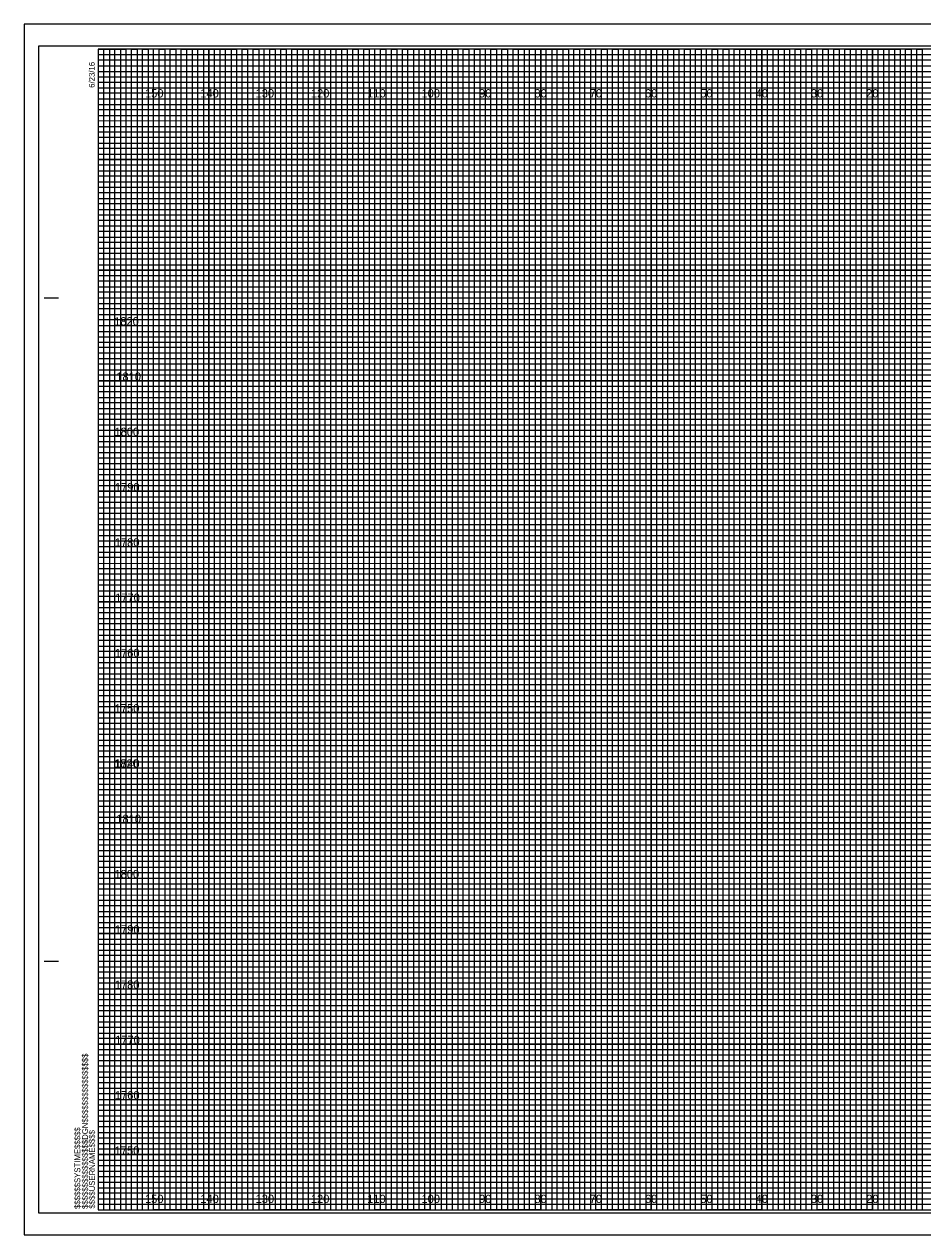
# Model space of a CAD drawing. Extents: x -15 to 323, y -5 to 6170.
# Drawn here: x -13.4 to 149.1, y 2635.5 to 2854.5 of the extents above; entities that cross this region are included whole.
import ezdxf

# ---------------------------------------------------------------- set-up
doc = ezdxf.new("R2010")
doc.units = 0
for name, color, linetype in [('Prop XS DDE', 7, 'Continuous'), ('Prop XS DDE Slope Text', 7, 'Continuous'), ('Prop XS DDE Text', 7, 'Continuous'), ('Prop XS Earthwork Shape', 7, 'Continuous'), ('Prop XS Noise Wall', 7, 'Continuous'), ('Prop XS Retaining Wall', 7, 'Continuous'), ('Prop XS Station Labels', 7, 'Continuous'), ('Scratch_Level_3', 7, 'Continuous'), ('Scratch_Level_7', 7, 'Continuous'), ('Scratch_Level_8', 7, 'Continuous'), ('Sheet Cross Section Grid Minor 1 CELL', 7, 'Continuous')]:
    doc.layers.add(name, color=color, linetype=linetype)

msp = doc.modelspace()

# ---------------------------------------------------------------- linework, layer by layer
at = {"layer": 'Prop XS DDE'}
msp.add_lwpolyline([(-13.4, 2635.5), (323.3, 2635.5), (323.3, 2854.5), (-13.4, 2854.5)], close=True, dxfattribs=at)
at = {"layer": 'Prop XS DDE Slope Text'}
msp.add_lwpolyline([(-10.8, 2639.5), (322.4, 2639.5), (322.4, 2850.5), (-10.8, 2850.5)], close=True, dxfattribs=at)
at = {"layer": 'Prop XS DDE Text'}
for p, q in [((10, 2640), (10, 2850)), ((20, 2640), (20, 2850)), ((30, 2640), (30, 2850)), ((40, 2640), (40, 2850)), ((50, 2640), (50, 2850)), ((60, 2640), (60, 2850)), ((70, 2640), (70, 2850)), ((80, 2640), (80, 2850)), ((90, 2640), (90, 2850)), ((100, 2640), (100, 2850)), ((110, 2640), (110, 2850)), ((120, 2640), (120, 2850)), ((130, 2640), (130, 2850)), ((140, 2640), (140, 2850)), ((0, 2840), (320, 2840)), ((0, 2830), (320, 2830)), ((0, 2820), (320, 2820)), ((0, 2810), (320, 2810)), ((0, 2800), (320, 2800)), ((0, 2790), (320, 2790)), ((0, 2780), (320, 2780)), ((0, 2770), (320, 2770)), ((0, 2760), (320, 2760)), ((0, 2750), (320, 2750)), ((0, 2740), (320, 2740)), ((0, 2730), (320, 2730)), ((0, 2720), (320, 2720)), ((0, 2710), (320, 2710)), ((0, 2700), (320, 2700)), ((0, 2690), (320, 2690)), ((0, 2680), (320, 2680)), ((0, 2670), (320, 2670)), ((0, 2660), (320, 2660)), ((0, 2650), (320, 2650))]:
    msp.add_line(p, q, dxfattribs=at)
at = {"layer": 'Prop XS Earthwork Shape'}
for p, q in [((10, 2850), (0, 2850)), ((10, 2640), (10, 2850)), ((30, 2850), (20, 2850)), ((20, 2850), (20, 2640)), ((30, 2640), (30, 2850)), ((50, 2850), (40, 2850)), ((40, 2850), (40, 2640)), ((50, 2640), (50, 2850)), ((70, 2850), (60, 2850)), ((60, 2850), (60, 2640)), ((70, 2640), (70, 2850)), ((90, 2850), (80, 2850)), ((80, 2850), (80, 2640)), ((90, 2640), (90, 2850)), ((110, 2850), (100, 2850)), ((100, 2850), (100, 2640)), ((110, 2640), (110, 2850)), ((130, 2850), (120, 2850)), ((120, 2850), (120, 2640)), ((130, 2640), (130, 2850)), ((150, 2850), (140, 2850)), ((140, 2850), (140, 2640)), ((20, 2640), (10, 2640)), ((40, 2640), (30, 2640)), ((60, 2640), (50, 2640)), ((80, 2640), (70, 2640)), ((100, 2640), (90, 2640)), ((120, 2640), (110, 2640)), ((140, 2640), (130, 2640))]:
    msp.add_line(p, q, dxfattribs=at)
for points in [[(0, 2840), (320, 2840), (320, 2830), (0, 2830)], [(0, 2820), (320, 2820), (320, 2810), (0, 2810)], [(0, 2800), (320, 2800), (320, 2790), (0, 2790)], [(0, 2780), (320, 2780), (320, 2770), (0, 2770)], [(0, 2760), (320, 2760), (320, 2750), (0, 2750)], [(0, 2740), (320, 2740), (320, 2730), (0, 2730)], [(0, 2720), (320, 2720), (320, 2710), (0, 2710)], [(0, 2700), (320, 2700), (320, 2690), (0, 2690)], [(0, 2680), (320, 2680), (320, 2670), (0, 2670)], [(0, 2660), (320, 2660), (320, 2650), (0, 2650)]]:
    msp.add_lwpolyline(points, dxfattribs=at)
at = {"layer": 'Prop XS Noise Wall'}
for p, q in [((-9.8, 2805), (-7.3, 2805)), ((-9.7, 2805), (-7.2, 2805)), ((-9.8, 2685), (-7.3, 2685)), ((-9.7, 2685), (-7.2, 2685)), ((0, 2640), (0, 2640)), ((0, 2640), (0, 2640)), ((0, 2640), (0, 2640)), ((0, 2640), (0, 2640)), ((0, 2640), (0, 2640)), ((0, 2640), (0, 2640)), ((0, 2640), (0, 2640))]:
    msp.add_line(p, q, dxfattribs=at)
msp.add_lwpolyline([(320, 2850), (0, 2850), (0, 2640), (320, 2640)], close=True, dxfattribs=at)
at = {"layer": 'Prop XS Retaining Wall'}
for points in [[(0, 2640), (1, 2640), (1, 2850), (2, 2850), (2, 2640)], [(2, 2640), (3, 2640), (3, 2850), (4, 2850), (4, 2640)], [(5, 2640), (6, 2640), (6, 2850), (7, 2850), (7, 2640)], [(7, 2640), (8, 2640), (8, 2850), (9, 2850), (9, 2640)], [(10, 2640), (11, 2640), (11, 2850), (12, 2850), (12, 2640)], [(12, 2640), (13, 2640), (13, 2850), (14, 2850), (14, 2640)], [(15, 2640), (16, 2640), (16, 2850), (17, 2850), (17, 2640)], [(17, 2640), (18, 2640), (18, 2850), (19, 2850), (19, 2640)], [(20, 2640), (21, 2640), (21, 2850), (22, 2850), (22, 2640)], [(22, 2640), (23, 2640), (23, 2850), (24, 2850), (24, 2640)], [(25, 2640), (26, 2640), (26, 2850), (27, 2850), (27, 2640)], [(27, 2640), (28, 2640), (28, 2850), (29, 2850), (29, 2640)], [(30, 2640), (31, 2640), (31, 2850), (32, 2850), (32, 2640)], [(32, 2640), (33, 2640), (33, 2850), (34, 2850), (34, 2640)], [(35, 2640), (36, 2640), (36, 2850), (37, 2850), (37, 2640)], [(37, 2640), (38, 2640), (38, 2850), (39, 2850), (39, 2640)], [(40, 2640), (41, 2640), (41, 2850), (42, 2850), (42, 2640)], [(42, 2640), (43, 2640), (43, 2850), (44, 2850), (44, 2640)], [(45, 2640), (46, 2640), (46, 2850), (47, 2850), (47, 2640)], [(47, 2640), (48, 2640), (48, 2850), (49, 2850), (49, 2640)], [(50, 2640), (51, 2640), (51, 2850), (52, 2850), (52, 2640)], [(52, 2640), (53, 2640), (53, 2850), (54, 2850), (54, 2640)], [(55, 2640), (56, 2640), (56, 2850), (57, 2850), (57, 2640)], [(57, 2640), (58, 2640), (58, 2850), (59, 2850), (59, 2640)], [(60, 2640), (61, 2640), (61, 2850), (62, 2850), (62, 2640)], [(62, 2640), (63, 2640), (63, 2850), (64, 2850), (64, 2640)], [(65, 2640), (66, 2640), (66, 2850), (67, 2850), (67, 2640)], [(67, 2640), (68, 2640), (68, 2850), (69, 2850), (69, 2640)], [(70, 2640), (71, 2640), (71, 2850), (72, 2850), (72, 2640)], [(72, 2640), (73, 2640), (73, 2850), (74, 2850), (74, 2640)], [(75, 2640), (76, 2640), (76, 2850), (77, 2850), (77, 2640)], [(77, 2640), (78, 2640), (78, 2850), (79, 2850), (79, 2640)], [(80, 2640), (81, 2640), (81, 2850), (82, 2850), (82, 2640)], [(82, 2640), (83, 2640), (83, 2850), (84, 2850), (84, 2640)], [(85, 2640), (86, 2640), (86, 2850), (87, 2850), (87, 2640)], [(87, 2640), (88, 2640), (88, 2850), (89, 2850), (89, 2640)], [(90, 2640), (91, 2640), (91, 2850), (92, 2850), (92, 2640)], [(92, 2640), (93, 2640), (93, 2850), (94, 2850), (94, 2640)], [(95, 2640), (96, 2640), (96, 2850), (97, 2850), (97, 2640)], [(97, 2640), (98, 2640), (98, 2850), (99, 2850), (99, 2640)], [(100, 2640), (101, 2640), (101, 2850), (102, 2850), (102, 2640)], [(102, 2640), (103, 2640), (103, 2850), (104, 2850), (104, 2640)], [(105, 2640), (106, 2640), (106, 2850), (107, 2850), (107, 2640)], [(107, 2640), (108, 2640), (108, 2850), (109, 2850), (109, 2640)], [(110, 2640), (111, 2640), (111, 2850), (112, 2850), (112, 2640)], [(112, 2640), (113, 2640), (113, 2850), (114, 2850), (114, 2640)], [(115, 2640), (116, 2640), (116, 2850), (117, 2850), (117, 2640)], [(117, 2640), (118, 2640), (118, 2850), (119, 2850), (119, 2640)], [(120, 2640), (121, 2640), (121, 2850), (122, 2850), (122, 2640)], [(122, 2640), (123, 2640), (123, 2850), (124, 2850), (124, 2640)], [(125, 2640), (126, 2640), (126, 2850), (127, 2850), (127, 2640)], [(127, 2640), (128, 2640), (128, 2850), (129, 2850), (129, 2640)], [(130, 2640), (131, 2640), (131, 2850), (132, 2850), (132, 2640)], [(132, 2640), (133, 2640), (133, 2850), (134, 2850), (134, 2640)], [(135, 2640), (136, 2640), (136, 2850), (137, 2850), (137, 2640)], [(137, 2640), (138, 2640), (138, 2850), (139, 2850), (139, 2640)], [(140, 2640), (141, 2640), (141, 2850), (142, 2850), (142, 2640)], [(142, 2640), (143, 2640), (143, 2850), (144, 2850), (144, 2640)], [(145, 2640), (146, 2640), (146, 2850), (147, 2850), (147, 2640)], [(147, 2640), (148, 2640), (148, 2850), (149, 2850), (149, 2640)]]:
    msp.add_lwpolyline(points, dxfattribs=at)
at = {"layer": 'Prop XS Station Labels'}
for points in [[(0, 2850), (5, 2850), (5, 2640), (15, 2640), (15, 2850), (25, 2850), (25, 2640), (35, 2640), (35, 2850), (45, 2850), (45, 2640), (55, 2640), (55, 2850), (65, 2850), (65, 2640), (75, 2640), (75, 2850), (85, 2850), (85, 2640), (95, 2640), (95, 2850), (105, 2850), (105, 2640), (115, 2640), (115, 2850), (125, 2850), (125, 2640), (135, 2640), (135, 2850), (145, 2850), (145, 2640), (155, 2640)], [(0, 2845), (275, 2845)], [(0, 2825), (320, 2825), (320, 2835), (0, 2835)], [(0, 2805), (320, 2805), (320, 2815), (0, 2815)], [(0, 2785), (320, 2785), (320, 2795), (0, 2795)], [(0, 2765), (320, 2765), (320, 2775), (0, 2775)], [(0, 2745), (320, 2745), (320, 2755), (0, 2755)], [(0, 2725), (320, 2725), (320, 2735), (0, 2735)], [(0, 2705), (320, 2705), (320, 2715), (0, 2715)], [(0, 2685), (320, 2685), (320, 2695), (0, 2695)], [(0, 2665), (320, 2665), (320, 2675), (0, 2675)], [(0, 2645), (320, 2645), (320, 2655), (0, 2655)]]:
    msp.add_lwpolyline(points, dxfattribs=at)
at = {"layer": 'Scratch_Level_7'}
for p, q in [((323.3, 2854.5), (-13.4, 2854.5)), ((-13.4, 2854.5), (-13.4, 2635.5)), ((-13.4, 2635.5), (323.3, 2635.5))]:
    msp.add_line(p, q, dxfattribs=at)
at = {"layer": 'Sheet Cross Section Grid Minor 1 CELL'}
for p, q in [((0, 2849), (260, 2849)), ((260, 2847.98), (0, 2847.98)), ((0, 2847.98), (0, 2847)), ((0, 2847), (260, 2847)), ((260, 2845.89), (0, 2845.89)), ((0, 2845.89), (0, 2844)), ((0, 2844), (320, 2844))]:
    msp.add_line(p, q, dxfattribs=at)
for points in [[(0, 2843), (270, 2843), (320, 2843), (320, 2842), (0, 2842)], [(0, 2841), (320, 2841), (320, 2839), (0, 2839)], [(0, 2838), (320, 2838), (320, 2837), (0, 2836.98)], [(0, 2836), (320, 2836), (320, 2834), (0, 2834)], [(0, 2833), (320, 2833), (320, 2832), (0, 2832)], [(0, 2831), (320, 2831), (320, 2829), (0, 2829)], [(0, 2828), (320, 2828), (320, 2827), (0, 2827)], [(0, 2826), (320, 2826), (320, 2824), (0, 2824)], [(0, 2823), (320, 2823), (320, 2822), (0, 2822)], [(0, 2821), (320, 2821), (320, 2819), (0, 2819)], [(0, 2818), (320, 2818), (320, 2817), (0, 2817)], [(0, 2816), (320, 2816), (320, 2813.95), (320, 2813), (320, 2812), (0, 2812)], [(0, 2814), (320, 2814), (320, 2813), (0, 2813)], [(0, 2811), (320, 2811), (320, 2809), (0, 2809.03)], [(0, 2809.03), (320, 2809), (320, 2808), (0, 2808)], [(0, 2807), (320, 2807), (320, 2806), (0, 2806)], [(0, 2804), (320, 2804), (320, 2803), (0, 2803)], [(0, 2802), (320, 2802), (320, 2801), (0, 2801)], [(-0.07, 2798.89), (320, 2798.89), (320, 2797.88), (-0.07, 2797.88)], [(0, 2797), (320, 2797), (320, 2796), (0, 2796)], [(0, 2794), (320, 2794), (320, 2793), (0, 2793)], [(0, 2792), (320, 2792), (320, 2791), (0, 2791)], [(0, 2789), (320, 2789), (320, 2788), (0, 2788)], [(0, 2787), (320, 2787), (320, 2786), (0, 2786)], [(0, 2784), (320, 2784), (320, 2783), (0, 2783)], [(0, 2782), (320, 2782), (320, 2781), (0, 2781)], [(0, 2779), (320, 2779), (319.99, 2777.98), (0, 2778)], [(0, 2777), (320, 2777), (320, 2776), (0, 2776)], [(0, 2774), (320, 2774), (320, 2773), (0, 2773)], [(0, 2772), (320, 2772), (320, 2771), (0, 2771)], [(0, 2769), (320, 2769), (320, 2768), (0, 2768)], [(0, 2767), (320, 2767), (320, 2766), (0, 2766)], [(0, 2764), (320, 2764), (320, 2763), (0, 2763)], [(0, 2762), (320, 2762), (320, 2761), (0, 2761)], [(0, 2759), (320, 2759), (320, 2758), (0, 2758)], [(0, 2756.99), (320.07, 2756.91), (320, 2756), (0, 2756)], [(0, 2754), (320, 2754), (320, 2753), (0, 2753)], [(0, 2752), (320, 2752), (320, 2751), (0, 2751)], [(0, 2749), (320, 2749), (320, 2748), (0, 2748)], [(0, 2747), (320, 2747), (320, 2746), (0, 2746)], [(0, 2744), (320, 2744), (320, 2743), (0, 2743)], [(0, 2742), (320, 2742), (320, 2741), (0, 2741)], [(0, 2739), (320, 2739), (320, 2738), (0, 2738)], [(0, 2737), (320, 2737), (320, 2736), (0, 2736)], [(0, 2734), (320, 2734), (320, 2733), (0, 2733)], [(0, 2732), (320, 2732), (320, 2731), (0, 2731)], [(0, 2729), (320, 2729), (320, 2728), (0, 2728)], [(0, 2727), (320, 2727), (320, 2726), (0, 2726)], [(0, 2724), (320, 2724), (320, 2723), (0, 2723)], [(0, 2722), (320, 2722), (320, 2721), (0, 2721)], [(0, 2719), (320, 2719), (319.99, 2717.98), (0, 2718)], [(0, 2717), (320, 2717), (320, 2716), (0, 2716)], [(0, 2714), (320, 2714), (320, 2713), (0, 2713)], [(0, 2712), (320, 2712), (320, 2711), (0, 2711)], [(0, 2709), (320, 2709), (320, 2708), (0, 2708)], [(0, 2707), (320, 2707), (320, 2706), (0, 2706)], [(0, 2704), (320, 2704), (320, 2703), (0, 2703)], [(0, 2702), (320, 2702), (320, 2701), (0, 2701)], [(0, 2699), (320, 2699), (320, 2698), (0, 2698)], [(0, 2696.99), (320.07, 2696.91), (320, 2696), (0, 2696)], [(0, 2694), (320, 2694), (320, 2693), (0, 2693)], [(0, 2692), (320, 2692), (320, 2691), (0, 2691)], [(0, 2689), (320, 2689), (320, 2688), (0, 2688)], [(0, 2687), (320, 2687), (320, 2686), (0, 2686)], [(0, 2684), (320, 2684), (320, 2683), (0, 2683)], [(0, 2682), (320, 2682), (320, 2681), (0, 2681)], [(0, 2679), (320, 2679), (320, 2678), (0, 2678)], [(0, 2677), (320, 2677), (320, 2676), (0, 2676)], [(0, 2674), (320, 2674), (320, 2673), (0, 2673)], [(0, 2672), (320, 2672), (320, 2671), (0, 2671)], [(0, 2669), (320, 2669), (320, 2668), (0, 2668)], [(0, 2667), (320, 2667), (320, 2666), (0, 2666)], [(0, 2664), (320, 2664), (320, 2663), (0, 2663)], [(0, 2662), (320, 2662), (320, 2661), (0, 2661)], [(0, 2659), (320, 2659), (320, 2658), (0, 2658)], [(0, 2657), (320, 2657), (320, 2656), (0, 2656)], [(0, 2654), (320, 2654), (320, 2653), (0, 2653)], [(0, 2652), (320, 2652), (320, 2651), (0, 2651)], [(0, 2649), (320, 2649), (320, 2648), (0, 2648)], [(0, 2647), (320, 2647), (320, 2646), (0, 2646)], [(0, 2644), (320, 2644), (320, 2643), (0, 2643)], [(0, 2642), (320, 2642), (320, 2641), (0, 2641)]]:
    msp.add_lwpolyline(points, dxfattribs=at)

# ---------------------------------------------------------------- texts
at = {"layer": 'Prop XS Noise Wall'}
for s, p in [('6/23/16', (-0.65, 2843)), ('$$$$$$$$$$$$$$$$DGN$$$$$$$$$$$$$$$$', (-1.88, 2640.18)), ('$$$$$$SYSTIME$$$$$', (-3.26, 2640.18)), ('$$$$USERNAME$$$$', (-0.62, 2640.23))]:
    msp.add_text(s, height=1.05, rotation=90, dxfattribs=at).set_placement(p)
at = {"layer": 'Scratch_Level_3'}
for s, p in [('1820', (2.87, 2800)), ('1810', (3.25, 2790)), ('1800', (2.92, 2780)), ('1790', (3, 2770)), ('1780', (2.98, 2760)), ('1770', (3.04, 2750)), ('1760', (3, 2740)), ('1750', (2.96, 2730)), ('1820', (2.87, 2720)), ('1740', (3, 2720)), ('1810', (3.25, 2710)), ('1800', (2.92, 2700)), ('1790', (3, 2690)), ('1780', (2.98, 2680)), ('1770', (3.04, 2670)), ('1760', (3, 2660)), ('1750', (2.96, 2650))]:
    msp.add_text(s, height=1.5, dxfattribs=at).set_placement(p)
at = {"layer": 'Scratch_Level_8'}
for s, p in [('150', (8.44, 2841.25)), ('140', (18.44, 2841.25)), ('130', (28.44, 2841.25)), ('120', (38.44, 2841.25)), ('110', (48.62, 2841.25)), ('100', (58.44, 2841.25)), ('90', (68.86, 2841.25)), ('80', (78.86, 2841.25)), ('70', (88.86, 2841.25)), ('60', (98.86, 2841.25)), ('50', (108.86, 2841.25)), ('40', (118.86, 2841.25)), ('30', (128.86, 2841.25)), ('20', (138.86, 2841.25)), ('150', (8.44, 2641.25)), ('140', (18.44, 2641.25)), ('130', (28.44, 2641.25)), ('120', (38.44, 2641.25)), ('110', (48.62, 2641.25)), ('100', (58.44, 2641.25)), ('90', (68.86, 2641.25)), ('80', (78.86, 2641.25)), ('70', (88.86, 2641.25)), ('60', (98.86, 2641.25)), ('50', (108.86, 2641.25)), ('40', (118.86, 2641.25)), ('30', (128.86, 2641.25)), ('20', (138.86, 2641.25))]:
    msp.add_text(s, height=1.5, dxfattribs=at).set_placement(p)

doc.saveas('drawing.dxf')
